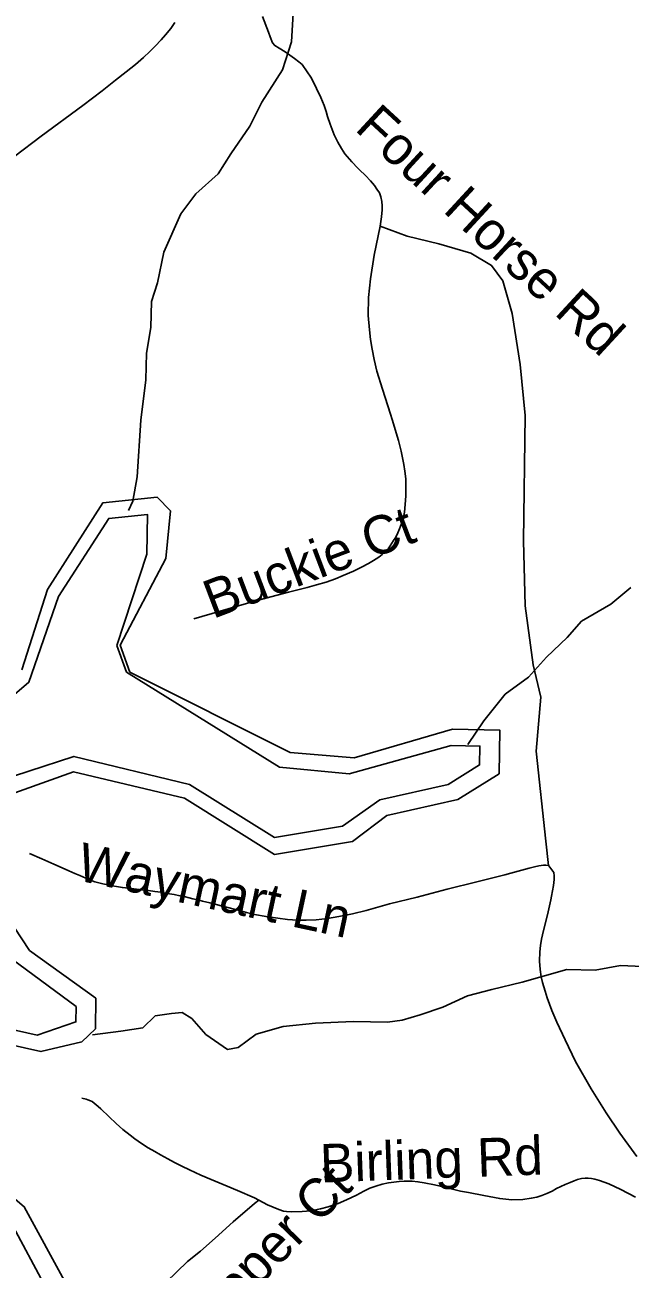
# Model space of a CAD drawing. Extents: x 1383679 to 1536984, y 460658 to 651027.
# Drawn here: x 1395507 to 1397003, y 499394 to 502468 of the extents above; entities that cross this region are included whole.
import ezdxf

# ---------------------------------------------------------------- set-up
doc = ezdxf.new("R2010")
doc.units = 0
for name, color, linetype in [('Exist Hydrographic Bay Label', 7, 'Continuous'), ('Exist Hydrographic Buffer Line', 7, 'Continuous'), ('Exist Hydrographic Misc Water Feature', 7, 'Continuous'), ('Exist Road Non-System Type 51', 7, 'Continuous'), ('Exist Road Non-System Type 51 Label', 7, 'Continuous'), ('Exist Road Secondary Type 51 Attributed', 7, 'Continuous')]:
    doc.layers.add(name, color=color, linetype=linetype)

msp = doc.modelspace()

# ---------------------------------------------------------------- linework, layer by layer
at = {"layer": 'Exist Hydrographic Bay Label'}
for points in [[(1395427, 500550.7), (1395628, 500622.1), (1395902, 500557.6), (1396124.1, 500418.5), (1396317, 500450.7), (1396402, 500514.7), (1396577, 500553.9), (1396679, 500617.5), (1396681, 500725.7), (1396564, 500728.1), (1396321, 500657.4), (1396163, 500670.5), (1395767.1, 500868.8), (1395743.1, 500935), (1395856.1, 501149.3), (1395867, 501267.3), (1395834, 501300.7), (1395700, 501287), (1395563, 501073.2), (1395500, 500874.2)], [(1395132, 500024.9), (1395547, 499931.2), (1395648, 499955.4), (1395682.1, 499987.5), (1395683, 500063), (1395519.1, 500181.2), (1395462.1, 500267.7)], [(1395610, 499355.4), (1395506, 499547.9), (1395104, 499890.9), (1395098.1, 499999.3)]]:
    msp.add_lwpolyline(points, dxfattribs=at)
at = {"layer": 'Exist Hydrographic Buffer Line'}
msp.add_line((1395734.5, 500934.5), (1395758.5, 500868.4), dxfattribs=at)
for points in [[(1395423.4, 500763.7), (1395517.6, 500843.6), (1395590.9, 501055.6), (1395714.7, 501248.7), (1395810.4, 501258.5), (1395808.4, 501160.5), (1395734.5, 500934.5)], [(1395758.5, 500868.4), (1396136.5, 500634.3), (1396309.1, 500617.1), (1396560.7, 500687.5), (1396631.7, 500686.1), (1396630.9, 500639.4), (1396553, 500590.9), (1396384.7, 500553.3), (1396292.2, 500488.1), (1396123.9, 500460), (1395914.6, 500591), (1395628.7, 500660.6), (1395405, 500587.9), (1395233.3, 500460.7), (1395201.2, 500381.7), (1395208.8, 500344.3), (1395426.2, 500236), (1395477, 500158.7), (1395634.1, 500042.3), (1395633.7, 500004.5), (1395538.1, 499971.8), (1395132.2, 500063.4)], [(1395095.4, 499890.4), (1395465.8, 499521.9), (1395566.2, 499336), (1395661.3, 499225.2), (1395907.7, 499135.9), (1395906, 499066.5), (1395873.7, 499018.1), (1395869.4, 498906.5), (1395958.8, 498720.2), (1396036.6, 498633.5)]]:
    msp.add_lwpolyline(points, dxfattribs=at)
at = {"layer": 'Exist Hydrographic Misc Water Feature'}
for points in [[(1396174.7, 502566), (1396165.9, 502425.8), (1396144.4, 502356.5), (1396092.7, 502277.1), (1396063.5, 502217.8), (1396016, 502149), (1395985, 502099.6), (1395929.9, 502050.6), (1395892.9, 502001.3), (1395850.8, 501906.2), (1395835.3, 501830.2), (1395820.3, 501784.5), (1395819.1, 501720.5), (1395807.7, 501656.7), (1395806.3, 501591.1), (1395794.2, 501491.3), (1395785.3, 501351.1), (1395774, 501291.4), (1395763.6, 501267.9)], [(1397004.3, 501078), (1396955.4, 501036.3), (1396882.5, 500994.3), (1396847.6, 500954.7), (1396796.5, 500905.7), (1396751.5, 500856.6), (1396694.5, 500814.2), (1396641.2, 500748.8), (1396601.9, 500689.7)], [(1395674.6, 499972.3), (1395744.9, 499981.5), (1395799.1, 499990.3), (1395829.6, 500019.2), (1395869.9, 500025), (1395895.9, 500027.7), (1395919.6, 500013.3), (1395954.8, 499973.2), (1396008, 499936), (1396034.2, 499941.2), (1396079, 499974), (1396145.3, 499993.2), (1396225.6, 500001.4), (1396319.6, 500005.3), (1396403.7, 500003.6), (1396439.8, 500008.6), (1396484, 500021.7), (1396540.5, 500041), (1396601.1, 500069.3), (1396661.4, 500084.6), (1396735.8, 500102.8), (1396846.5, 500134.2), (1396916.5, 500132.7), (1396978.8, 500143.8), (1397070.7, 500139.5)]]:
    msp.add_lwpolyline(points, dxfattribs=at)
at = {"layer": 'Exist Road Non-System Type 51'}
msp.add_line((1396075, 501043.8), (1395924.9, 501000.3), dxfattribs=at)
for points in [[(1396094.5, 502488.8), (1396109.1, 502449.8), (1396113.3, 502438.2), (1396119.4, 502423.9), (1396125, 502416.9), (1396135.6, 502410), (1396150.6, 502401.2), (1396162.3, 502392.7), (1396173.5, 502384.6), (1396184.2, 502376.7), (1396192.2, 502369.8), (1396204.7, 502352.1), (1396213.9, 502338.4), (1396219.8, 502327.9), (1396228, 502310.8), (1396238.6, 502288.2), (1396247.1, 502268.4), (1396252, 502254.3), (1396255.2, 502241.5), (1396261.4, 502222.9), (1396271.7, 502196.2), (1396280.4, 502177.8), (1396289.5, 502162.7), (1396298.2, 502149.6), (1396315.1, 502129.5), (1396330, 502113.5), (1396334.4, 502109.6), (1396348.8, 502095.6), (1396361.4, 502082.6), (1396371, 502071), (1396377.2, 502061.8), (1396383.3, 502052.6), (1396387, 502042.7), (1396389.3, 502031.6), (1396390.3, 502021.1), (1396390.2, 502011.3), (1396388.8, 501993.3), (1396385.4, 501970.4)], [(1396385.4, 501970.4), (1396370.9, 501898.6), (1396361.2, 501840.8), (1396356.4, 501794), (1396355.7, 501749.8), (1396359, 501714.2), (1396361.5, 501690.6), (1396365.4, 501666.9), (1396370.5, 501641.1), (1396377.1, 501612.1), (1396391, 501567.6), (1396411, 501506), (1396414.7, 501493.3), (1396430.3, 501440.9), (1396433.7, 501428.1), (1396437.2, 501414.3), (1396443.8, 501381.7), (1396446.4, 501365.1), (1396448.6, 501346), (1396449.1, 501324.5), (1396448.4, 501304.1), (1396447.1, 501282.9), (1396445.1, 501264), (1396442, 501248.5), (1396438.1, 501235.6), (1396433.5, 501223.2), (1396429, 501212.9), (1396423.7, 501202.6), (1396418.6, 501194), (1396410.3, 501180.9), (1396405.1, 501173.8), (1396397.9, 501166.3), (1396390.3, 501159.4), (1396381.7, 501153.1), (1396369.2, 501144.8), (1396356.3, 501137.2), (1396339.3, 501128), (1396319.1, 501118.3), (1396294.2, 501107.4), (1396274.6, 501099.4), (1396252.1, 501091.4), (1396228.1, 501084.1), (1396204.8, 501077.8), (1396158.7, 501066), (1396075, 501043.9)], [(1396385.4, 501970.4), (1396451.7, 501946.2), (1396530.6, 501927.1), (1396609.4, 501904.2), (1396660.6, 501873.6), (1396688.2, 501835.4), (1396711.8, 501755.1), (1396731.5, 501628.9), (1396743.3, 501502.8), (1396739.4, 501193.1), (1396743.3, 501032.5), (1396763, 500887.2), (1396782.7, 500807), (1396770.9, 500673.2), (1396794.5, 500451.4), (1396801.3, 500390.7)], [(1396801.8, 500390.4), (1396801.3, 500390.7), (1396794.6, 500391.8), (1396789, 500391.8), (1396777.7, 500390.1), (1396767, 500388.1), (1396753.4, 500384.5), (1396708.6, 500372.2), (1396693.3, 500368.2), (1396624.4, 500350.9), (1396550.5, 500332.9), (1396476.6, 500312.9), (1396408.6, 500296.1), (1396351.1, 500279.9), (1396316.9, 500271.5), (1396283.1, 500264.9), (1396255.1, 500259.7), (1396227.5, 500256.8), (1396202.4, 500256), (1396180.7, 500255.8), (1396156, 500257.7), (1396132.2, 500260.8), (1396103.3, 500264.9), (1396075, 500270.1), (1396054.8, 500275), (1396043.2, 500278), (1396027.5, 500281.9), (1396005.5, 500287.7), (1395996.1, 500290.3), (1395980.3, 500294.6), (1395964.1, 500298.8), (1395946.7, 500303), (1395935.1, 500305.9), (1395922.8, 500308.8), (1395913.2, 500311.1), (1395900.9, 500314), (1395890.4, 500316.3), (1395876.4, 500319.2), (1395859.3, 500322.1), (1395843, 500324.8), (1395828.7, 500327), (1395813.2, 500329.1), (1395790, 500331.8), (1395770.2, 500334.1), (1395748.6, 500336.6), (1395733.6, 500339.1), (1395723.3, 500340.8), (1395712.5, 500343.2), (1395699.8, 500345.9), (1395690.1, 500348.2), (1395680.5, 500350.9), (1395673.5, 500353.2), (1395666.6, 500355.9), (1395658.1, 500359.4), (1395643.4, 500365.9), (1395631.1, 500371.3), (1395615.7, 500377.9), (1395600, 500385.2), (1395579.4, 500394.1), (1395549.3, 500407.6), (1395519.2, 500420.5)], [(1395648.1, 499815.8), (1395658.6, 499813.6), (1395663.4, 499812), (1395669.7, 499809.7), (1395674, 499807.7), (1395679, 499803.9), (1395688.4, 499795.7), (1395694.8, 499790.1), (1395715.7, 499770.1), (1395733.1, 499753.4), (1395749.7, 499738.8), (1395767.3, 499724.5), (1395778.9, 499716), (1395787.8, 499709.8), (1395800.5, 499701), (1395812.1, 499693.6), (1395828.7, 499684), (1395842.9, 499675.9), (1395861.1, 499665.9), (1395876.9, 499657.4), (1395894.9, 499648), (1395913.9, 499638.9), (1395942.1, 499626.2), (1395967.8, 499615.5), (1396007.7, 499598.7), (1396032.8, 499587.9), (1396075, 499569.8), (1396085.5, 499564.2)], [(1396085.5, 499564.2), (1396107.1, 499552.6), (1396134.9, 499540.7), (1396146.1, 499537), (1396154, 499535.8), (1396167, 499535.1), (1396192.3, 499535.8), (1396214.3, 499538.1), (1396238.2, 499543), (1396256.5, 499547.9), (1396281.3, 499555.8), (1396302.4, 499564.9), (1396326.6, 499576.7), (1396345.1, 499586.7), (1396360.1, 499593.5), (1396374.3, 499599), (1396390, 499603.5), (1396405.7, 499606.8), (1396419.1, 499608.7), (1396432.5, 499610.4), (1396444.5, 499611), (1396455.6, 499611.3), (1396464.6, 499611), (1396478.8, 499609.8), (1396493.7, 499607.1), (1396519.2, 499601.9), (1396540.8, 499596.8), (1396584.2, 499586.7), (1396603.9, 499583), (1396641.5, 499575.6), (1396680.9, 499568), (1396711, 499564.8), (1396737.6, 499566), (1396758.8, 499569), (1396772.3, 499571.6), (1396784.8, 499575.4), (1396797.3, 499580.3), (1396810.3, 499586.4), (1396821.4, 499592.6), (1396842.4, 499602.9), (1396854.7, 499608.1), (1396864.5, 499612), (1396873.2, 499614.9), (1396883.2, 499617.4), (1396892.2, 499618.3), (1396899.3, 499618.3), (1396907.4, 499617.7), (1396915.8, 499616.2), (1396927.6, 499612.9), (1396950.2, 499604.2), (1396980, 499590.6), (1397016.2, 499571.4)], [(1395787.8, 499215.8), (1395792.9, 499242), (1395797.5, 499261.4), (1395803.2, 499282.8), (1395806.9, 499293.2), (1395810.3, 499302.2), (1395814.1, 499310.5), (1395820.4, 499320.1), (1395828.4, 499330.7), (1395840, 499345.3), (1395856.4, 499361.7), (1395909.3, 499412.3), (1395941.4, 499438.4), (1395977.4, 499470.3), (1396022.1, 499510.8), (1396075, 499556), (1396085.5, 499564.2)]]:
    msp.add_lwpolyline(points, dxfattribs=at)
at = {"layer": 'Exist Road Secondary Type 51 Attributed'}
for points in [[(1395878.3, 502473.5), (1395867.8, 502459), (1395855.1, 502443.1), (1395844, 502430.9), (1395829.5, 502415.2), (1395816.5, 502402.2), (1395800.4, 502387.2), (1395780.4, 502370), (1395758.1, 502351.9), (1395731.7, 502331.1), (1395698.1, 502304.9), (1395650.7, 502268.6), (1395547.7, 502192.6), (1395482.5, 502143.8)], [(1397019.6, 499672.4), (1396977.7, 499729.9), (1396943.9, 499780.3), (1396906.9, 499839.4), (1396867.8, 499906.7), (1396842.1, 499960.4), (1396822, 500004), (1396809.6, 500032.6), (1396797.8, 500063.7), (1396792.9, 500080.3), (1396786.4, 500101.9), (1396783.1, 500116.3), (1396780.3, 500134.2), (1396778.7, 500154.5), (1396780, 500177.7), (1396781.6, 500193.1), (1396784.1, 500208.9), (1396788.7, 500230.2), (1396798.4, 500269.4), (1396806.7, 500306.1), (1396808.8, 500315.6), (1396813.6, 500341.8), (1396815.2, 500356.1), (1396815.2, 500365.8), (1396814.2, 500373.8), (1396801.8, 500390.4)]]:
    msp.add_lwpolyline(points, dxfattribs=at)

# ---------------------------------------------------------------- texts
at = {"layer": 'Exist Road Non-System Type 51 Label'}
for s, rotation, p in [('Four Horse Rd', 317.3066, (1396320, 502209)), ('Buckie Ct', 20.7904, (1395971.8, 500999.6)), ('Waymart Ln', 347.8517, (1395631.5, 500355.6)), ('Birling Rd', 2.1163, (1396238.4, 499607.5)), ('Culpepper Ct', 46.0068, (1395802, 499056.2))]:
    msp.add_text(s, height=95, rotation=rotation, dxfattribs=at).set_placement(p)

doc.saveas('drawing.dxf')
